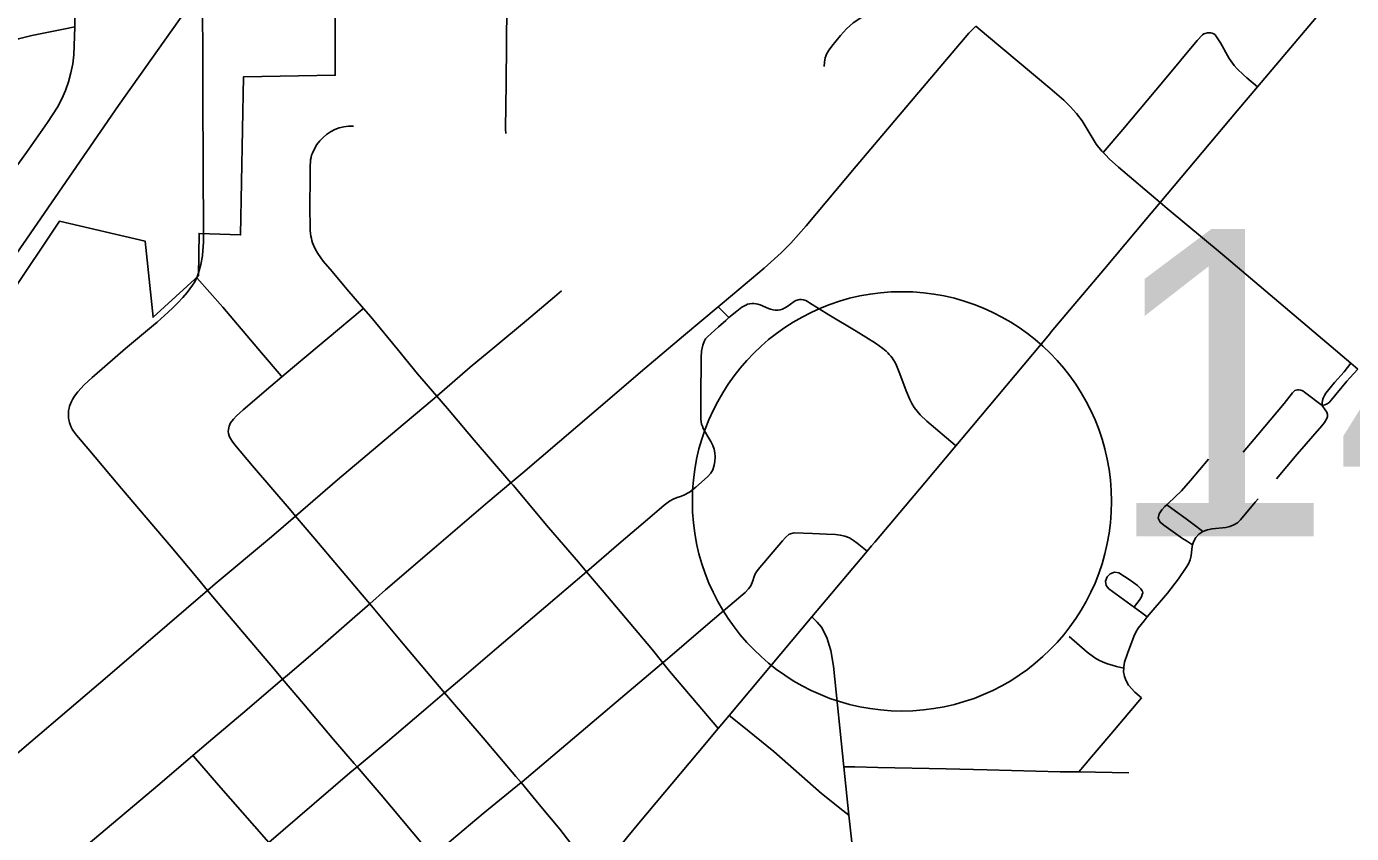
# Model space of a CAD drawing. Extents: x 1597222 to 1925846, y 496284 to 911751.
# Drawn here: x 1704250 to 1708991, y 563907 to 566794 of the extents above; entities that cross this region are included whole.
import ezdxf

# ---------------------------------------------------------------- set-up
doc = ezdxf.new("R2010")
doc.units = 0
for name, color, linetype in [('Default', 7, 'Continuous'), ('GM_X_City_Street', 7, 'Continuous'), ('GM_X_Corporation', 7, 'Continuous'), ('GM_X_State_Route', 7, 'Continuous'), ('GM_X_US_Route', 7, 'Continuous')]:
    doc.layers.add(name, color=color, linetype=linetype)

msp = doc.modelspace()

# ---------------------------------------------------------------- linework, layer by layer
at = {"layer": 'Default'}
msp.add_circle((1707382.6, 565095.3), 750, dxfattribs=at)
msp.add_circle((1707382.6, 565095.3), 750, dxfattribs=at)
at = {"layer": 'GM_X_City_Street'}
for points in [[(1704423, 566792.7), (1704422.4, 566914.6), (1704422, 567046.2)], [(1705964.6, 566411.5), (1705964, 566427.8), (1705966, 566591.4), (1705968.8, 566869.5), (1705966.3, 566949.9), (1705963.3, 566961.6), (1705960, 566970.2), (1705957.3, 566976.3), (1705952.2, 566986)], [(1707104.2, 566650.3), (1707105.1, 566666.4), (1707108.2, 566682.3), (1707114, 566697.2), (1707122.2, 566711), (1707131.7, 566724.1), (1707162.7, 566761.5), (1707184.2, 566785.5), (1707208.5, 566806.7), (1707234.8, 566825.4), (1707276.5, 566850), (1707348.1, 566887.4), (1707375.6, 566904.2), (1707388.8, 566912.8), (1707400.6, 566921.5), (1707413.8, 566933.3), (1707427.7, 566946.8), (1707446.1, 566968.1)], [(1702542.6, 566532.2), (1702581.3, 566534), (1702630.7, 566536.3), (1702942.7, 566561.1), (1703189.1, 566579.8), (1703468.3, 566602.3), (1703599.8, 566611.3), (1703829.8, 566628.1), (1703879, 566633), (1703911.4, 566638.7), (1703943.3, 566646.9), (1703989.7, 566663.7), (1704096.9, 566706.5), (1704173.6, 566736.4), (1704220.9, 566750.2), (1704269.1, 566761.4), (1704382.1, 566784.4), (1704423, 566792.7)], [(1704200.2, 566274.5), (1704249.7, 566343.4), (1704325, 566451.1), (1704360.9, 566506), (1704376.3, 566535), (1704389.5, 566565.1), (1704400.4, 566596), (1704409.1, 566627.7), (1704415.5, 566659.9), (1704419.2, 566692.5), (1704422.9, 566791), (1704423, 566792.7)], [(1706725.1, 565791.7), (1706776.2, 565834.6), (1706889, 565929.9), (1706950.5, 565984.4), (1706985.3, 566019.5), (1707039.9, 566081), (1707219.1, 566294.5), (1707409.4, 566520.1), (1707622.1, 566769.7), (1707646.9, 566795.2)], [(1707646.9, 566795.2), (1707685, 566762.4), (1707911.9, 566573.9), (1707961.4, 566530.5), (1707984.9, 566507.3), (1708006.7, 566482.4), (1708026.8, 566456.2), (1708077.9, 566373.2), (1708097.8, 566347.5), (1708102.2, 566343.1)], [(1708102.2, 566343.1), (1708172.4, 566425.9), (1708321.9, 566603.3), (1708438.4, 566743.7), (1708457.4, 566764.5), (1708462.3, 566767.6), (1708466.9, 566769.5), (1708475.5, 566771.7), (1708484, 566771.9)], [(1708654.2, 566577.7), (1708616.2, 566610.2), (1708604.2, 566620.6), (1708581.4, 566642.2), (1708571, 566653.9), (1708552.9, 566679.4), (1708522, 566735.2), (1708506.2, 566760.7), (1708503.2, 566764.3), (1708498.9, 566767.4), (1708493.1, 566769.7), (1708488.1, 566771), (1708484, 566771.9)], [(1705456.1, 565785.4), (1705396.3, 565854.2), (1705344.1, 565917.5), (1705312, 565955.1), (1705292.1, 565981.8), (1705283.5, 565996.3), (1705276.3, 566011.7), (1705273.1, 566020), (1705270.8, 566028), (1705269.4, 566035.3), (1705267.5, 566044.4), (1705266.1, 566054), (1705265.1, 566063.7), (1705264.5, 566077.7), (1705264.2, 566143.6), (1705265.3, 566258.4), (1705264.7, 566274.3), (1705264.7, 566287.2), (1705264.7, 566297.4), (1705265.6, 566308.1), (1705266.5, 566316.9), (1705268.1, 566325), (1705270.2, 566333.4), (1705273.2, 566341.4), (1705280.2, 566356.9), (1705288.8, 566371.5), (1705299.1, 566385), (1705310.9, 566397.3), (1705323.9, 566408.2), (1705338.1, 566417.5), (1705353.2, 566425.1), (1705369.1, 566431), (1705385.6, 566435.1), (1705402.5, 566437.2), (1705419.4, 566437.5)], [(1708102.2, 566343.1), (1708112.1, 566333.2), (1708124, 566320.8), (1708157.5, 566290.5), (1708306.1, 566164.3)], [(1708306.1, 566164.3), (1708331.1, 566143.5), (1708527.9, 565979.2), (1708989.1, 565589.5)], [(1705163.7, 565540.9), (1705160.7, 565544.3), (1705090.2, 565626.3), (1704952.1, 565790.3), (1704858.9, 565894.5)], [(1705717.7, 565471.8), (1705837.6, 565574.9), (1705925.7, 565648.4), (1706039, 565742.8), (1706139.3, 565827.2), (1706164.6, 565847.9)], [(1706763.6, 565753), (1706791.4, 565775.4), (1706803.7, 565785.3), (1706809.5, 565789.8), (1706816.6, 565794.2), (1706823.6, 565797.6), (1706830.4, 565800.2), (1706837.6, 565802), (1706845, 565802.9), (1706852.5, 565803), (1706859.8, 565802.1), (1706867, 565800.9), (1706874.7, 565798.3), (1706905, 565785.1), (1706911.7, 565782.6), (1706921.3, 565779.9), (1706928.7, 565779), (1706938.4, 565779.1), (1706947.2, 565780.7), (1706955.1, 565783.4), (1706963.2, 565787.4), (1706970.2, 565791.8), (1706996.3, 565810.4), (1707002.7, 565814), (1707007.3, 565815.6), (1707010.7, 565816.4), (1707016.1, 565816.9), (1707023.6, 565817), (1707030, 565815.9), (1707038.1, 565813.3), (1707045, 565810.2), (1707052.2, 565806.1), (1707120.8, 565762.3), (1707218.8, 565703.7), (1707287.9, 565661.1), (1707314.2, 565642.6), (1707326.2, 565632.4), (1707332.1, 565626.6), (1707337.2, 565620.9), (1707342.3, 565615), (1707347.1, 565608.6), (1707351.4, 565602.6), (1707355.8, 565595.4), (1707359.5, 565589.2), (1707363.4, 565581.4), (1707375.4, 565551.7), (1707397.6, 565490.5), (1707410.2, 565460), (1707417.7, 565445.1), (1707426.7, 565431.1), (1707436.6, 565417.7), (1707447.5, 565405.1), (1707471, 565382), (1707572.8, 565296), (1707575.3, 565293.8)], [(1705163.7, 565540.9), (1705224.3, 565592), (1705325.8, 565676.7), (1705451.5, 565781.7), (1705456.1, 565785.4)], [(1705717.7, 565471.8), (1705648.5, 565551.6), (1705576, 565640.9), (1705482.4, 565755.1), (1705456.1, 565785.4)], [(1705983.2, 565161.8), (1706026.3, 565198), (1706288.2, 565421.5), (1706462.7, 565570.7), (1706600.3, 565687.1), (1706725.1, 565791.7)], [(1706725.1, 565791.7), (1706736.9, 565779.8), (1706753.8, 565762.8), (1706763.6, 565753)], [(1706531.9, 565081.9), (1706550.5, 565096), (1706563.8, 565103.2), (1706578.1, 565109), (1706589.5, 565112.3), (1706602.3, 565117.1), (1706622.3, 565127.9), (1706645.4, 565145.9), (1706686.5, 565182.9), (1706698.3, 565196.4), (1706706, 565208.5), (1706710.6, 565224.3), (1706713.2, 565238.3), (1706714.2, 565254.2), (1706713.2, 565269.1), (1706710.6, 565282.5), (1706705.8, 565295.8), (1706698.6, 565309.5), (1706687.5, 565327.6), (1706671.7, 565355.9), (1706668.3, 565363.8), (1706665.5, 565371.5), (1706663.7, 565379.7), (1706662.6, 565388.4), (1706662.9, 565463.1), (1706663.9, 565610), (1706665.4, 565632.1), (1706667.4, 565642.8), (1706669.8, 565654.3), (1706674.4, 565667.7), (1706679.8, 565676.7), (1706686.4, 565683.8), (1706725.9, 565719.6), (1706752.3, 565742.7), (1706763.6, 565753)], [(1708886.6, 565438.6), (1708886.4, 565448.2), (1708887.7, 565456.2), (1708889.7, 565464), (1708894.4, 565474.3), (1708899.6, 565482.2), (1708930.8, 565520), (1708965.1, 565558.8), (1708989.1, 565589.5)], [(1708989.1, 565589.5), (1709013.6, 565568.6)], [(1704980.1, 565376.8), (1704990.1, 565389.1), (1705001.1, 565400.9), (1705024.6, 565423.1), (1705124.2, 565507.7), (1705163.7, 565540.9)], [(1708886.6, 565438.6), (1708895.7, 565440.6), (1708904, 565444.2), (1708908, 565446.8), (1708912.4, 565450.4), (1708917.9, 565457.1), (1708974.5, 565525), (1708984.8, 565537.4), (1709013.6, 565568.6)], [(1708603.4, 565271.8), (1708656.5, 565333.4), (1708749.8, 565445.9), (1708780.2, 565484.1), (1708785.9, 565490.1), (1708788.8, 565492.1), (1708792.9, 565493.5), (1708797.5, 565494.3), (1708801.9, 565494.5), (1708809.7, 565493.2), (1708817.1, 565490.3), (1708823.3, 565485.4), (1708886.6, 565438.6)], [(1705212.7, 565043), (1705362.7, 565171.9), (1705575.5, 565351.8), (1705700.9, 565457.3), (1705717.7, 565471.8)], [(1705983.2, 565161.8), (1705851.4, 565314.7), (1705756.1, 565427.5), (1705717.7, 565471.8)], [(1708722.9, 565175.7), (1708797.2, 565264.7), (1708884.7, 565365.3), (1708895, 565378), (1708903, 565391.9), (1708905.1, 565399.2), (1708905.5, 565403), (1708905.5, 565406.7), (1708903.1, 565413.9), (1708899.7, 565419.3), (1708886.6, 565438.6)], [(1705212.7, 565043), (1705197.5, 565061.1), (1705058.4, 565222.7), (1704994.9, 565297.5), (1704985.7, 565310.4), (1704977.8, 565323.7), (1704975.1, 565330.1), (1704973, 565337.6), (1704972, 565345.2), (1704972.5, 565352.2), (1704973.8, 565358.3), (1704975.3, 565364.1), (1704980.1, 565376.8)], [(1708330, 565083.4), (1708335, 565088.1), (1708382.6, 565133.6), (1708415.3, 565170.6), (1708479.1, 565246.1)], [(1705477.9, 564728.7), (1705533.9, 564778.4), (1705708.4, 564927.8), (1705900.8, 565092.6), (1705983.2, 565161.8)], [(1706253.8, 564843.9), (1706224.8, 564877.8), (1706117.8, 565002.4), (1705990.8, 565152.9), (1705983.2, 565161.8)], [(1706253.8, 564843.9), (1706369.7, 564943.4), (1706479.9, 565037.5), (1706531.9, 565081.9)], [(1708422.3, 564939.9), (1708400.5, 564953.8), (1708386.5, 564962.6), (1708319.2, 565010), (1708306.7, 565020.7), (1708299.2, 565035), (1708303, 565050.7), (1708311.9, 565064.6), (1708323, 565076.8), (1708330, 565083.4)], [(1708330, 565083.4), (1708348.2, 565070.3), (1708399.5, 565033.4), (1708437.3, 565004.8), (1708459.5, 564988)], [(1708459.5, 564988), (1708459.7, 564988.1), (1708475.9, 564994), (1708492.5, 564997.2), (1708541, 565001.9), (1708556.3, 565005.3), (1708570.4, 565010.9), (1708583.1, 565019.1), (1708594.4, 565029.8), (1708646.4, 565092.2), (1708657.1, 565104.5)], [(1704897.5, 564777.1), (1704925.2, 564800.8), (1705126.5, 564968.9), (1705212.7, 565043)], [(1705477.9, 564728.7), (1705450.9, 564761.1), (1705281.7, 564961), (1705212.7, 565043)], [(1706841.2, 564793.3), (1706848.6, 564810.7), (1706853, 564823.1), (1706857.7, 564835.9), (1706862, 564843.6), (1706867.7, 564851.5), (1706954.7, 564954.1), (1706965.7, 564966.5), (1706979.1, 564978.1), (1706996.6, 564983.3), (1707062.9, 564980.4), (1707111.9, 564978.1), (1707144.9, 564976.4), (1707161.6, 564974.8), (1707178.3, 564971.3), (1707194.3, 564964.9), (1707208.8, 564955.8), (1707221.7, 564945.7), (1707257.7, 564917.5)], [(1708422.3, 564939.9), (1708425.2, 564950.3), (1708433.5, 564965.6), (1708445.2, 564978.5), (1708459.5, 564988)], [(1708260.4, 564681.9), (1708332.2, 564767.3), (1708372, 564818.8), (1708399.6, 564858.5), (1708407.7, 564872.1), (1708413.6, 564886.3), (1708417.1, 564901.3), (1708420.6, 564933.7), (1708422.3, 564939.9)], [(1705746.1, 564410.7), (1705808.2, 564463.1), (1705932.5, 564570.4), (1706108, 564718.8), (1706253.8, 564843.9)], [(1706526.5, 564518.1), (1706489.3, 564564.1), (1706310.1, 564778), (1706253.8, 564843.9)], [(1708214.9, 564719.6), (1708230.8, 564740.7), (1708240.2, 564753.9), (1708242.6, 564762.1), (1708244, 564768.8), (1708243.3, 564772.6), (1708242.1, 564775.9), (1708236.9, 564782.6), (1708225.1, 564794), (1708199.2, 564813.4), (1708158.6, 564840), (1708143.1, 564842.4), (1708128.1, 564836.7), (1708116.9, 564825.2), (1708110.9, 564810.2), (1708113.2, 564794.8), (1708123.1, 564782.3), (1708149.3, 564763.3), (1708227.8, 564706.8), (1708240.6, 564697), (1708260.4, 564681.9)], [(1703895.6, 563918.1), (1703955.5, 563967.9), (1704140.7, 564129.5), (1704265.9, 564235.3), (1704540.3, 564469.1), (1704676.5, 564587.2), (1704897.5, 564777.1)], [(1706526.5, 564518.1), (1706696.3, 564663.6), (1706821.2, 564769), (1706833.8, 564782.6), (1706841.2, 564793.3)], [(1705166.3, 564459), (1705182.6, 564472.8), (1705301, 564573.8), (1705425.2, 564681.8), (1705477.9, 564728.7)], [(1705746.1, 564410.7), (1705597.6, 564585.2), (1705477.9, 564728.7)], [(1707174.7, 564146.2), (1707137.1, 564505.4), (1707127.7, 564561.6), (1707121.7, 564581.2), (1707114.5, 564604.3), (1707107.1, 564623.2), (1707094.4, 564645.8), (1707079.4, 564662.7), (1707060.5, 564682.2)], [(1708176, 564499.1), (1708176.1, 564503.1), (1708179.2, 564519.8), (1708189.7, 564551.2), (1708212.6, 564612.2), (1708219.5, 564627.4), (1708228.2, 564641.8), (1708248.6, 564667.8), (1708260.4, 564681.9)], [(1707981.1, 564611.8), (1708045.4, 564556.4), (1708072.5, 564536.1), (1708087, 564527.5), (1708102.2, 564520.1), (1708118.1, 564514.1), (1708134.2, 564509), (1708150.7, 564505.1), (1708176, 564499.1)], [(1706019.5, 564089.3), (1706023, 564092.2), (1706360, 564377.5), (1706522.4, 564514.6), (1706526.5, 564518.1)], [(1706725.2, 564282.9), (1706720.5, 564288.4), (1706653, 564367.8), (1706551.2, 564487.5), (1706526.5, 564518.1)], [(1708239.5, 564393.1), (1708216.2, 564412.8), (1708193.3, 564438.2), (1708184.7, 564453), (1708178.8, 564469.1), (1708175.8, 564485.9), (1708176, 564499.1)], [(1704845, 564186), (1704901.4, 564233.9), (1705039, 564350.4), (1705166.3, 564459)], [(1705432.6, 564146.1), (1705532.9, 564229.1), (1705670.1, 564346.6), (1705746.1, 564410.7)], [(1706019.5, 564089.3), (1706000.8, 564111.8), (1705884.5, 564249.3), (1705767.2, 564385.9), (1705746.1, 564410.7)], [(1708015.5, 564127.5), (1708042.8, 564160.7), (1708053.4, 564173.7), (1708129.6, 564263), (1708239.5, 564393.1)], [(1706764.6, 564329.6), (1706810.2, 564292.5), (1706923.5, 564200.3), (1707094.7, 564050.8), (1707171.1, 563989.9), (1707193, 563972.5)], [(1704161.4, 563605.5), (1704239.3, 563671.1), (1704463.8, 563862.7), (1704726.5, 564085.3), (1704845, 564186)], [(1705117, 563875.6), (1705108.7, 563885.1), (1705022.3, 563982.7), (1704936.6, 564080.8), (1704847.1, 564183.5), (1704845, 564186)], [(1705117, 563875.6), (1705220, 563963.4), (1705406.4, 564124.4), (1705432.6, 564146.1)], [(1707174.7, 564146.2), (1707214.4, 564145.5), (1707296, 564144), (1707540.9, 564138.9), (1707687.7, 564134.9), (1707948.9, 564128.5), (1708015.5, 564127.5)], [(1707193, 563972.5), (1707174.7, 564146.2)], [(1708015.5, 564127.5), (1708193.9, 564124.8)], [(1705704.4, 563825.8), (1705770.7, 563884.1), (1705883.6, 563978.7), (1706019.5, 564089.3)], [(1706277.2, 563747.6), (1706265.8, 563774.4), (1706258.3, 563788.6), (1706250.4, 563801), (1706236, 563820.5), (1706198.1, 563871.4), (1706158, 563923.3), (1706084.4, 564011.2), (1706019.5, 564089.3)], [(1707204.2, 563865.7), (1707193, 563972.5)]]:
    msp.add_lwpolyline(points, dxfattribs=at)
at = {"layer": 'GM_X_Corporation'}
msp.add_lwpolyline([(1704817.1, 566847.6), (1704578.8, 566511.9), (1704175.9, 565926.1), (1703324.4, 565944.6), (1703229, 564743.4), (1703407, 564663.4), (1703522.9, 564746.9), (1703480.7, 564771.9), (1704368.5, 566098.2), (1704674, 566026.2), (1704702.6, 565754.1), (1704864.9, 565901.7), (1704867.6, 566053.6), (1705016, 566048.4), (1705025.8, 566613.9), (1705354.8, 566619.6), (1705354.8, 566949.7)], dxfattribs=at)
at = {"layer": 'GM_X_State_Route'}
for points in [[(1704883.3, 566054), (1704881.2, 566541.5), (1704881.1, 566578.9), (1704880.9, 566619.1), (1704881, 566665.6), (1704881.1, 566705.7), (1704881.2, 566748.4), (1704880.2, 566798.5), (1704879.8, 566819.5), (1704879.8, 566849.1), (1704879.6, 566983.8), (1704879.1, 567235.9)], [(1704879.5, 565975.5), (1704882.7, 566022.9), (1704883.3, 566054)], [(1704717.6, 565736.5), (1704757.3, 565771.6), (1704773.5, 565787.6), (1704791.9, 565806.1), (1704808.7, 565824.6), (1704824.6, 565842.6), (1704844.2, 565868.3), (1704852.3, 565880.4), (1704856.2, 565888.7), (1704858.9, 565894.5), (1704862, 565902.6), (1704865.9, 565913.1), (1704873.9, 565942.4), (1704879.4, 565974.2), (1704879.5, 565975.5)], [(1704485, 565538.2), (1704492.9, 565545.4), (1704604.4, 565641.9), (1704704.9, 565726.1), (1704717.6, 565736.5)], [(1704860.3, 564821.5), (1704767.4, 564932.5), (1704650.4, 565069.7), (1704576.2, 565157), (1704470.1, 565283.2), (1704428.3, 565332.6), (1704418.6, 565346.3), (1704413.8, 565353.9), (1704410.1, 565361), (1704406.5, 565370.4), (1704404.3, 565377.3), (1704401.8, 565386.9), (1704400.5, 565394.7), (1704400, 565401.7), (1704400.1, 565411.2), (1704400.7, 565419.3), (1704402.2, 565428.3), (1704404.2, 565436.2), (1704407.1, 565444.7), (1704410.3, 565452.1), (1704414.1, 565459.9), (1704421.9, 565471.9), (1704433.5, 565487.6), (1704456.4, 565511.9), (1704485, 565538.2)], [(1705422.3, 564158.1), (1705348.3, 564243.9), (1705240.7, 564371.1), (1705166.3, 564459), (1705136.7, 564494.1), (1704935.6, 564731.6), (1704897.5, 564777.1), (1704860.3, 564821.5)], [(1705983.7, 563497.9), (1705815.6, 563695.1), (1705704.4, 563825.8), (1705666.9, 563869.8), (1705519.4, 564045.4), (1705432.6, 564146.1), (1705422.3, 564158.1)]]:
    msp.add_lwpolyline(points, dxfattribs=at)
at = {"layer": 'GM_X_US_Route'}
for points in [[(1707911.3, 565695.1), (1707916.9, 565701.8), (1708107.6, 565926.9), (1708254.8, 566103.2), (1708306.1, 566164.3), (1708581.9, 566492.1), (1708654.2, 566577.7), (1708903.9, 566873.2)], [(1707285, 564949.9), (1707464, 565161.4), (1707575.3, 565293.8), (1707632.8, 565362.3), (1707911.3, 565695.1)], [(1706277.2, 563747.6), (1706315.8, 563793.1), (1706343.6, 563826.6), (1706377.2, 563867.1), (1706401.9, 563896.7), (1706441.1, 563943.9), (1706651.6, 564195.4), (1706725.2, 564282.9), (1706764.6, 564329.6), (1707060.5, 564682.2), (1707257.7, 564917.5), (1707273.4, 564936.2), (1707285, 564949.9)]]:
    msp.add_lwpolyline(points, dxfattribs=at)

# ---------------------------------------------------------------- texts
at = {"layer": 'Default'}
msp.add_text('14.00', height=1100, dxfattribs=at).set_placement((1708109.6, 564970.1))
msp.add_text('14.00', height=1100, dxfattribs=at).set_placement((1708109.6, 564970.1))

doc.saveas('drawing.dxf')
